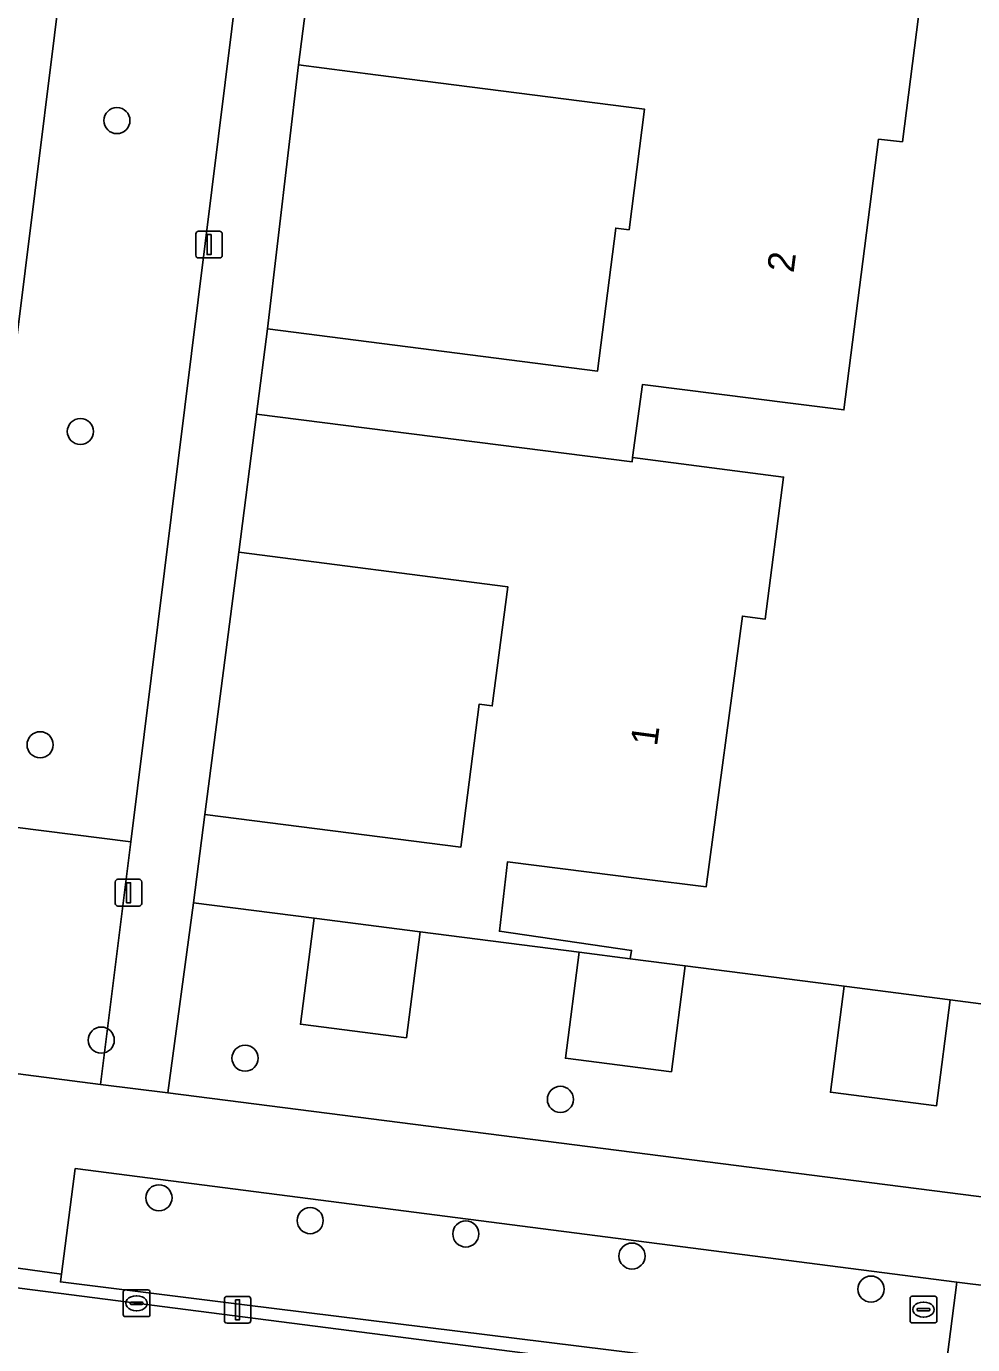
# Model space of a CAD drawing. Extents: x 162184 to 163154, y 385507 to 386516.
# Drawn here: x 162369.23 to 162404.65, y 386051 to 386100.35 of the extents above; entities that cross this region are included whole.
import ezdxf

# ---------------------------------------------------------------- set-up
doc = ezdxf.new("R2010")
doc.units = 0
for name, color, linetype in [('IMGEO_Boom', 7, 'Continuous'), ('IMGEO_Erf', 7, 'Continuous'), ('IMGEO_Groenvoorziening', 7, 'Continuous'), ('IMGEO_Kolk', 7, 'Continuous'), ('IMGEO_Lichtmast', 7, 'Continuous'), ('IMGEO_Muur', 7, 'Continuous'), ('IMGEO_Pand', 7, 'Continuous'), ('IMGEO_Pand_nummerreeks', 7, 'Continuous'), ('IMGEO_Rijbaan_lokaal_open', 7, 'Continuous'), ('IMGEO_Rioolput', 7, 'Continuous'), ('IMGEO_Voetpad_open', 7, 'Continuous')]:
    doc.layers.add(name, color=color, linetype=linetype)

msp = doc.modelspace()

# ---------------------------------------------------------------- linework, layer by layer
at = {"layer": 'IMGEO_Boom'}
for centre in [(162372.62, 386096.827), (162371.252, 386085.186), (162369.745, 386073.457), (162372.034, 386062.399), (162377.416, 386061.723), (162389.22, 386060.18), (162374.193, 386056.495), (162379.854, 386055.641), (162385.68, 386055.142), (162391.899, 386054.314), (162400.847, 386053.077)]:
    msp.add_circle(centre, 0.489, dxfattribs=at)
at = {"layer": 'IMGEO_Erf'}
for points in [[(162366.618, 386070.643), (162373.204, 386123.496), (162335.109, 386128.306)], [(162402.695, 386101.305), (162402.02, 386096.032), (162401.129, 386096.126), (162399.834, 386085.994), (162397.931, 386086.235), (162392.295, 386086.949), (162391.923, 386084.208), (162397.575, 386083.478), (162396.89, 386078.164), (162396.031, 386078.274), (162394.676, 386068.137), (162392.269, 386068.44), (162387.235, 386069.074), (162386.935, 386066.474), (162391.883, 386065.76), (162391.837, 386065.443), (162393.886, 386065.179), (162399.838, 386064.413), (162403.805, 386063.903), (162406.781, 386063.52)]]:
    msp.add_lwpolyline(points, dxfattribs=at)
for points in [[(162392.368, 386097.25), (162382.301, 386098.544), (162379.417, 386098.915), (162378.254, 386089.03), (162390.603, 386087.444), (162391.292, 386092.8), (162391.788, 386092.737)], [(162375.915, 386070.846), (162385.487, 386069.617), (162386.176, 386074.973), (162386.672, 386074.91), (162387.246, 386079.374), (162377.179, 386080.668)]]:
    msp.add_lwpolyline(points, close=True, dxfattribs=at)
at = {"layer": 'IMGEO_Groenvoorziening'}
for points in [[(162373.139, 386069.824), (162379.704, 386122.675), (162373.204, 386123.496), (162366.618, 386070.643)], [(162366.33, 386068.329), (162355.746, 386069.726), (162354.832, 386062.964), (162372.011, 386060.742), (162373.139, 386069.824), (162366.618, 386070.643), (162366.361, 386068.584)], [(162405.95, 386056.404), (162406.781, 386063.52), (162403.805, 386063.903), (162403.294, 386059.936), (162399.328, 386060.446), (162399.838, 386064.413), (162393.886, 386065.179), (162393.376, 386061.212), (162389.408, 386061.722), (162389.918, 386065.69), (162383.966, 386066.454), (162383.456, 386062.487), (162379.488, 386062.996), (162379.998, 386066.964), (162375.49, 386067.543), (162374.53, 386060.423), (162393.558, 386057.997)], [(162379.998, 386066.964), (162379.488, 386062.996), (162383.456, 386062.487), (162383.966, 386066.454)], [(162389.918, 386065.69), (162389.408, 386061.722), (162393.376, 386061.212), (162393.886, 386065.179), (162391.837, 386065.443)], [(162399.838, 386064.413), (162399.328, 386060.446), (162403.294, 386059.936), (162403.805, 386063.903)], [(162404.055, 386053.339), (162371.062, 386057.59), (162370.542, 386053.63), (162370.505, 386053.346), (162377.399, 386052.492), (162403.53, 386049.259)]]:
    msp.add_lwpolyline(points, close=True, dxfattribs=at)
at = {"layer": 'IMGEO_Kolk'}
for p, q in [((162372.855, 386052.121), (162372.855, 386052.973)), ((162372.93, 386053.047), (162373.782, 386053.047)), ((162373.343, 386052.827), (162373.368, 386052.827)), ((162373.856, 386052.973), (162373.856, 386052.121)), ((162373.114, 386052.541), (162373.114, 386052.553)), ((162373.552, 386052.504), (162373.154, 386052.504)), ((162373.157, 386052.59), (162373.555, 386052.59)), ((162373.366, 386052.267), (162373.341, 386052.267)), ((162373.598, 386052.553), (162373.598, 386052.541)), ((162373.782, 386052.047), (162372.93, 386052.047))]:
    msp.add_line(p, q, dxfattribs=at)
for points in [[(162372.855, 386052.121), (162372.855, 386052.973)], [(162372.93, 386053.047), (162373.782, 386053.047)], [(162373.856, 386052.973), (162373.856, 386052.121)], [(162373.782, 386052.047), (162372.93, 386052.047)]]:
    msp.add_lwpolyline(points, dxfattribs=at)
for centre, radius, start, end in [((162372.932, 386052.971), 0.0765, 91.552, 178.448), ((162372.932, 386052.971), 0.0765, 91.552, 178.448), ((162373.78, 386052.971), 0.0765, 1.552, 88.448), ((162373.78, 386052.971), 0.0765, 1.552, 88.448), ((162373.154, 386052.55), 0.0403, 85.8775, 175.7526), ((162373.151, 386052.54), 0.0366, 178.938, 274.7102), ((162373.555, 386052.547), 0.043, 264.8664, 352.4533), ((162373.559, 386052.552), 0.0386, 1.7309, 96.639), ((162372.932, 386052.123), 0.0765, 181.552, 268.448), ((162372.932, 386052.123), 0.0765, 181.552, 268.448), ((162373.78, 386052.123), 0.0765, 271.552, 358.448), ((162373.78, 386052.123), 0.0765, 271.552, 358.448)]:
    msp.add_arc(centre, radius, start, end, dxfattribs=at)
for centre, major_axis, ratio, start_param, end_param in [((162373.342, 386052.547), (-0.387, 0.002), 0.722429, 4.712389, 7.853982), ((162373.367, 386052.547), (-0.39, 0.002), 0.717154, 1.570796, 4.712389)]:
    msp.add_ellipse(centre, major_axis=major_axis, ratio=ratio, start_param=start_param, end_param=end_param, dxfattribs=at)
at = {"layer": 'IMGEO_Lichtmast'}
for p, q in [((162375.573, 386091.783), (162375.573, 386092.583)), ((162375.573, 386092.583), (162375.573, 386091.783)), ((162375.673, 386092.683), (162376.463, 386092.683)), ((162376.463, 386092.683), (162375.673, 386092.683)), ((162376.563, 386092.583), (162376.563, 386091.783)), ((162376.563, 386091.783), (162376.563, 386092.583)), ((162376.463, 386091.683), (162375.673, 386091.683)), ((162375.673, 386091.683), (162376.463, 386091.683)), ((162372.559, 386067.519), (162372.559, 386068.319)), ((162372.559, 386068.319), (162372.559, 386067.519)), ((162372.659, 386068.419), (162373.449, 386068.419)), ((162373.449, 386068.419), (162372.659, 386068.419)), ((162373.549, 386068.319), (162373.549, 386067.519)), ((162373.549, 386067.519), (162373.549, 386068.319)), ((162373.449, 386067.419), (162372.659, 386067.419)), ((162372.659, 386067.419), (162373.449, 386067.419)), ((162376.741, 386052.802), (162377.531, 386052.802)), ((162377.531, 386052.802), (162376.741, 386052.802)), ((162376.641, 386051.902), (162376.641, 386052.702)), ((162376.641, 386052.702), (162376.641, 386051.902)), ((162377.631, 386052.702), (162377.631, 386051.902)), ((162377.631, 386051.902), (162377.631, 386052.702)), ((162377.531, 386051.802), (162376.741, 386051.802)), ((162376.741, 386051.802), (162377.531, 386051.802))]:
    msp.add_line(p, q, dxfattribs=at)
for points in [[(162375.993, 386092.558), (162376.143, 386092.558), (162376.143, 386091.808), (162375.993, 386091.808), (162375.993, 386092.558)], [(162372.979, 386068.294), (162373.129, 386068.294), (162373.129, 386067.544), (162372.979, 386067.544), (162372.979, 386068.294)], [(162377.061, 386052.677), (162377.211, 386052.677), (162377.211, 386051.927), (162377.061, 386051.927), (162377.061, 386052.677)]]:
    msp.add_lwpolyline(points, dxfattribs=at)
for centre, start, end in [((162375.673, 386092.583), 90, 180), ((162375.673, 386092.583), 90, 180), ((162376.463, 386092.583), 0, 90), ((162376.463, 386092.583), 360, 90), ((162375.673, 386091.783), 180, 270), ((162375.673, 386091.783), 180, 270), ((162376.463, 386091.783), 270, 0), ((162376.463, 386091.783), 270, 0), ((162372.659, 386068.319), 90, 180), ((162372.659, 386068.319), 90, 180), ((162373.449, 386068.319), 0, 90), ((162373.449, 386068.319), 360, 90), ((162372.659, 386067.519), 180, 270), ((162372.659, 386067.519), 180, 270), ((162373.449, 386067.519), 270, 0), ((162373.449, 386067.519), 270, 0), ((162376.741, 386052.702), 90, 180), ((162376.741, 386052.702), 90, 180), ((162377.531, 386052.702), 0, 90), ((162377.531, 386052.702), 360, 90), ((162376.741, 386051.902), 180, 270), ((162376.741, 386051.902), 180, 270), ((162377.531, 386051.902), 270, 0), ((162377.531, 386051.902), 270, 0)]:
    msp.add_arc(centre, 0.1, start, end, dxfattribs=at)
at = {"layer": 'IMGEO_Muur'}
msp.add_lwpolyline([(162377.179, 386080.668), (162375.915, 386070.846)], dxfattribs=at)
at = {"layer": 'IMGEO_Pand'}
for points in [[(162401.129, 386096.126), (162402.02, 386096.032), (162402.695, 386101.305), (162398.034, 386101.902), (162398.016, 386101.772), (162382.971, 386103.758), (162382.951, 386103.601), (162380.067, 386103.971), (162379.417, 386098.915), (162382.301, 386098.544), (162392.368, 386097.25), (162391.788, 386092.737), (162391.292, 386092.8), (162390.603, 386087.444), (162378.254, 386089.03), (162377.844, 386085.841), (162391.901, 386084.049), (162391.923, 386084.208), (162392.295, 386086.949), (162397.931, 386086.235), (162399.834, 386085.994)], [(162379.998, 386066.964), (162383.966, 386066.454), (162389.918, 386065.69), (162391.837, 386065.443), (162391.883, 386065.76), (162386.935, 386066.474), (162387.235, 386069.074), (162392.269, 386068.44), (162394.676, 386068.137), (162396.031, 386078.274), (162396.89, 386078.164), (162397.575, 386083.478), (162391.923, 386084.208), (162391.901, 386084.049), (162377.844, 386085.841), (162377.179, 386080.668), (162387.246, 386079.374), (162386.672, 386074.91), (162386.176, 386074.973), (162385.487, 386069.617), (162375.915, 386070.846), (162375.49, 386067.543)]]:
    msp.add_lwpolyline(points, close=True, dxfattribs=at)
at = {"layer": 'IMGEO_Rijbaan_lokaal_open'}
msp.add_lwpolyline([(162500, 386036.267), (162458.097, 386041.609), (162453.274, 386042.224), (162441.857, 386043.741), (162416.511, 386047), (162403.455, 386048.678), (162392.654, 386050.067), (162370.437, 386052.921), (162333.146, 386057.71), (162331.957, 386057.856)], dxfattribs=at)
msp.add_lwpolyline([(162417.099, 386051.668), (162410.404, 386052.546), (162404.055, 386053.339), (162403.53, 386049.259), (162403.455, 386048.678), (162416.511, 386047), (162416.565, 386047.431)], close=True, dxfattribs=at)
at = {"layer": 'IMGEO_Rioolput'}
for p, q in [((162402.384, 386052.811), (162403.236, 386052.811)), ((162402.309, 386051.885), (162402.309, 386052.737)), ((162402.568, 386052.305), (162402.568, 386052.317)), ((162403.006, 386052.268), (162402.608, 386052.268)), ((162402.611, 386052.354), (162403.009, 386052.354)), ((162402.797, 386052.591), (162402.822, 386052.591)), ((162403.052, 386052.317), (162403.052, 386052.305)), ((162403.31, 386052.737), (162403.31, 386051.885)), ((162403.236, 386051.811), (162402.384, 386051.811)), ((162402.82, 386052.031), (162402.795, 386052.031))]:
    msp.add_line(p, q, dxfattribs=at)
for points in [[(162402.384, 386052.811), (162403.236, 386052.811)], [(162402.309, 386051.885), (162402.309, 386052.737)], [(162403.31, 386052.737), (162403.31, 386051.885)], [(162403.236, 386051.811), (162402.384, 386051.811)]]:
    msp.add_lwpolyline(points, dxfattribs=at)
for centre, radius, start, end in [((162402.386, 386052.735), 0.0765, 91.552, 178.448), ((162402.386, 386052.735), 0.0765, 91.552, 178.448), ((162403.234, 386052.735), 0.0765, 1.552, 88.448), ((162403.234, 386052.735), 0.0765, 1.552, 88.448), ((162402.608, 386052.314), 0.0403, 85.8775, 175.7526), ((162402.605, 386052.304), 0.0366, 178.938, 274.7102), ((162403.009, 386052.311), 0.043, 264.8664, 352.4533), ((162403.013, 386052.316), 0.0386, 1.7309, 96.639), ((162402.386, 386051.887), 0.0765, 181.552, 268.448), ((162402.386, 386051.887), 0.0765, 181.552, 268.448), ((162403.234, 386051.887), 0.0765, 271.552, 358.448), ((162403.234, 386051.887), 0.0765, 271.552, 358.448)]:
    msp.add_arc(centre, radius, start, end, dxfattribs=at)
for centre, major_axis, ratio, start_param, end_param in [((162402.796, 386052.311), (-0.387, 0.002), 0.722429, 4.712389, 7.853982), ((162402.821, 386052.311), (-0.39, 0.002), 0.717154, 1.570796, 4.712389)]:
    msp.add_ellipse(centre, major_axis=major_axis, ratio=ratio, start_param=start_param, end_param=end_param, dxfattribs=at)
at = {"layer": 'IMGEO_Voetpad_open'}
msp.add_lwpolyline([(162377.179, 386080.668), (162377.844, 386085.841), (162378.254, 386089.03), (162379.417, 386098.915), (162380.067, 386103.971), (162382.521, 386122.36), (162379.704, 386122.675), (162373.139, 386069.824), (162372.011, 386060.742), (162374.53, 386060.423), (162375.49, 386067.543), (162375.915, 386070.846)], close=True, dxfattribs=at)
for points in [[(162429.615, 386053.363), (162415.88, 386055.128), (162405.95, 386056.404), (162393.558, 386057.997), (162374.53, 386060.423), (162372.011, 386060.742), (162354.832, 386062.964), (162354.038, 386063.066), (162352.518, 386063.263), (162351.725, 386063.366), (162340.116, 386064.867), (162338.173, 386065.118), (162337.656, 386065.185), (162337.38, 386065.221), (162335.265, 386065.494), (162334.471, 386065.597), (162299.831, 386070.077)], [(162316.296, 386064.785), (162323.757, 386063.753), (162323.802, 386063.741), (162334.87, 386062.319), (162334.353, 386058.295), (162336.324, 386058.042), (162336.841, 386062.066), (162368.748, 386057.966), (162368.193, 386053.958), (162370.542, 386053.63), (162371.062, 386057.59), (162404.055, 386053.339), (162410.404, 386052.546), (162417.099, 386051.668), (162421.308, 386051.115), (162436.597, 386049.145)], [(162331.957, 386057.856), (162333.146, 386057.71), (162370.437, 386052.921), (162392.654, 386050.067), (162403.455, 386048.678), (162403.53, 386049.259), (162377.399, 386052.492), (162370.505, 386053.346), (162370.542, 386053.63), (162368.193, 386053.958), (162336.324, 386058.042)]]:
    msp.add_lwpolyline(points, dxfattribs=at)

# ---------------------------------------------------------------- texts
at = {"layer": 'IMGEO_Pand_nummerreeks'}
for s, rotation, p in [('2', 82.7179, (162397.947, 386091.105)), ('1', 82.3865, (162392.834, 386073.38))]:
    msp.add_text(s, height=1, rotation=rotation, dxfattribs=at).set_placement(p)

doc.saveas('drawing.dxf')
